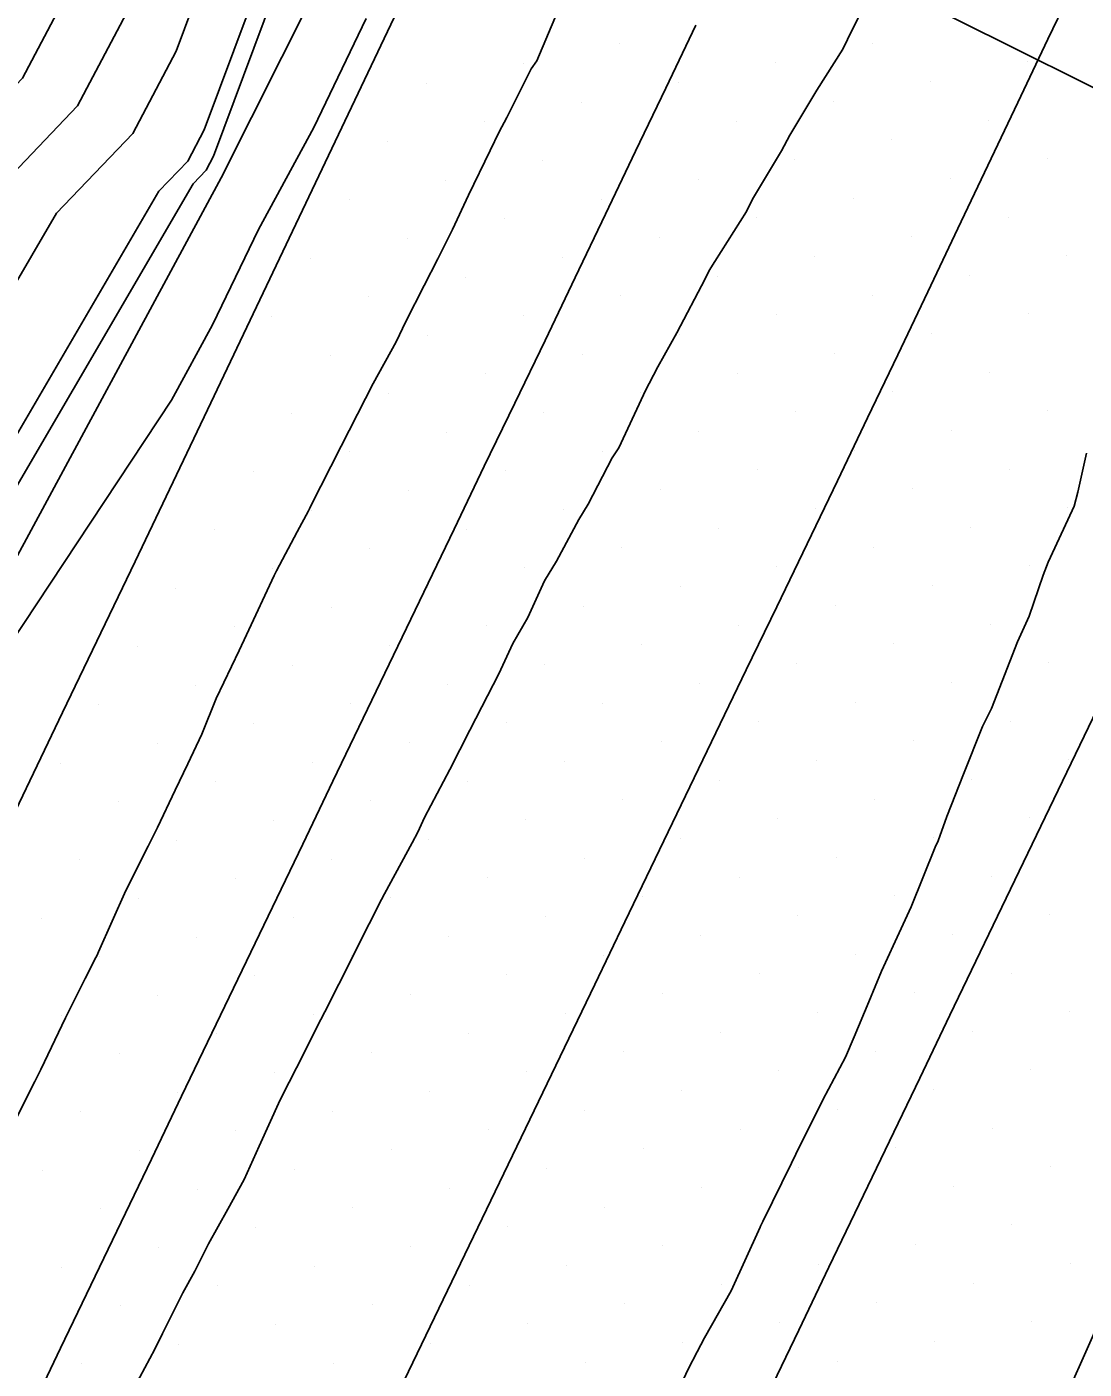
# Model space of a CAD drawing. Extents: x 2354170 to 2357230, y 866100 to 868290.
# Drawn here: x 2355720.08 to 2355757.88, y 867107.87 to 867155.89 of the extents above; entities that cross this region are included whole.
import ezdxf

# ---------------------------------------------------------------- set-up
doc = ezdxf.new("R2010")
doc.units = 0
for name, color, linetype in [('Default', 7, 'Continuous'), ('DTM Contours Major', 7, 'Continuous'), ('DTM Contours Minor', 7, 'Continuous'), ('Exist DTM Breakline', 7, 'Continuous'), ('Exist DTM Scan Elevation Point', 7, 'Continuous'), ('Exist Roads EOP', 7, 'Continuous'), ('Exist Structure Major Box Culvert or Tunnel Topo', 7, 'Continuous'), ('PH Exist DTM Breakline', 7, 'Continuous')]:
    doc.layers.add(name, color=color, linetype=linetype)

msp = doc.modelspace()

# ---------------------------------------------------------------- linework, layer by layer
at = {"layer": 'Default'}
for points in [[(2355682.003, 867075.417), (2355683.678, 867078.839), (2355690.833, 867093.451), (2355693.964, 867102.169), (2355698.994, 867110.972), (2355705.713, 867124.984), (2355709.897, 867135.449), (2355717.47, 867148.429), (2355721.891, 867153.064), (2355724.403, 867157.84), (2355727.513, 867166.177), (2355727.75, 867166.769), (2355733.083, 867180.082), (2355740.456, 867193.945), (2355745.316, 867206.04), (2355753.437, 867221.003)], [(2355680.655, 867066.584), (2355683.177, 867072.737), (2355685.322, 867077.119), (2355694.483, 867095.828), (2355696.566, 867101.629), (2355699.914, 867107.486), (2355708.492, 867125.376), (2355711.253, 867132.283), (2355721.134, 867149.22), (2355723.861, 867152.078), (2355725.41, 867155.023), (2355729.358, 867165.608), (2355729.527, 867166.029), (2355733.32, 867175.498), (2355742.643, 867193.028), (2355745.86, 867201.035), (2355756.091, 867219.884)], [(2355704.278, 867127.954), (2355708.541, 867138.614), (2355713.806, 867147.639), (2355719.922, 867154.05), (2355723.397, 867160.656), (2355725.668, 867166.746), (2355725.974, 867167.509), (2355732.846, 867184.665), (2355738.27, 867194.863), (2355744.771, 867211.044), (2355748.089, 867217.156)], [(2355738.961, 867181.076), (2355733.557, 867170.915), (2355731.304, 867165.289), (2355731.203, 867165.039), (2355726.416, 867152.206), (2355725.83, 867151.091), (2355724.798, 867150.01), (2355712.609, 867129.117), (2355711.27, 867125.768), (2355700.833, 867104.001), (2355699.169, 867101.089), (2355698.133, 867098.205), (2355694.898, 867091.597)], [(2355750.024, 867156.658), (2355749.584, 867155.783), (2355749.251, 867155.097), (2355748.318, 867153.622), (2355747.361, 867152.014), (2355747.063, 867151.455), (2355746.024, 867149.722), (2355745.804, 867149.291), (2355744.672, 867147.501), (2355744.477, 867147.171), (2355744.331, 867146.879), (2355743.314, 867144.943), (2355742.635, 867143.728), (2355742.173, 867142.831), (2355742.123, 867142.733), (2355741.239, 867140.837), (2355741.001, 867140.478), (2355740.152, 867138.811), (2355739.812, 867138.267), (2355739.015, 867136.776), (2355738.59, 867136.078), (2355737.991, 867134.763), (2355737.451, 867133.834), (2355736.951, 867132.747), (2355736.347, 867131.566), (2355735.918, 867130.733), (2355735.201, 867129.327), (2355734.292, 867127.604), (2355734.054, 867127.088), (2355733.85, 867126.704), (2355732.865, 867124.877), (2355732.758, 867124.677), (2355731.876, 867122.935), (2355731.73, 867122.631), (2355730.731, 867120.656), (2355730.593, 867120.385), (2355729.722, 867118.647), (2355729.451, 867118.143), (2355729.133, 867117.504), (2355728.385, 867115.851), (2355727.852, 867114.658), (2355727.264, 867113.595), (2355726.572, 867112.362), (2355726.078, 867111.382), (2355725.657, 867110.603), (2355724.926, 867109.146), (2355724.651, 867108.594), (2355723.762, 867106.919)], [(2355732.209, 867156.189), (2355730.336, 867152.288), (2355728.361, 867148.647), (2355726.717, 867145.227), (2355725.245, 867142.541), (2355715.611, 867127.96), (2355715.275, 867127.108), (2355714.681, 867126.107), (2355714.239, 867125.266), (2355713.842, 867124.718), (2355713.472, 867123.835), (2355702.022, 867100.833), (2355701.897, 867100.643), (2355701.836, 867100.517), (2355701.776, 867100.385), (2355701.711, 867100.241), (2355701.651, 867100.133), (2355700.475, 867097.908), (2355688.611, 867073.678), (2355685.526, 867067.377), (2355685.371, 867066.999), (2355671.31, 867041.716)], [(2355739.045, 867156.425), (2355738.311, 867154.673), (2355738.103, 867154.385), (2355737.242, 867152.651), (2355736.97, 867152.137), (2355736.648, 867151.469), (2355735.867, 867149.87), (2355735.294, 867148.646), (2355734.772, 867147.597), (2355734.285, 867146.637), (2355733.632, 867145.353), (2355733.286, 867144.629), (2355732.455, 867143.134), (2355732.182, 867142.6), (2355731.31, 867140.894), (2355730.222, 867138.73), (2355730.18, 867138.644), (2355730.145, 867138.578), (2355729.74, 867137.829), (2355729.001, 867136.427), (2355728.921, 867136.262), (2355727.929, 867134.138), (2355727.663, 867133.581), (2355726.842, 867131.859), (2355726.335, 867130.585), (2355725.833, 867129.53), (2355725.377, 867128.586), (2355724.751, 867127.248), (2355724.418, 867126.587), (2355723.621, 867124.998), (2355722.64, 867122.808), (2355722.585, 867122.685), (2355722.54, 867122.596), (2355722.166, 867121.851), (2355721.455, 867120.436), (2355720.579, 867118.589), (2355720.36, 867118.163), (2355719.565, 867116.578)], [(2355742.947, 867106.216), (2355743.722, 867107.877), (2355744.045, 867108.488), (2355744.31, 867108.989), (2355745.26, 867110.681), (2355746.295, 867112.958), (2355746.311, 867112.984), (2355746.387, 867113.152), (2355747.42, 867115.248), (2355747.568, 867115.565), (2355748.541, 867117.504), (2355749.349, 867119.036), (2355749.652, 867119.766), (2355750.185, 867121.01), (2355750.639, 867122.111), (2355751.337, 867123.633), (2355751.691, 867124.413), (2355752.548, 867126.545), (2355752.661, 867126.768), (2355752.973, 867127.638), (2355753.572, 867129.163), (2355754.242, 867130.857), (2355754.562, 867131.506), (2355754.946, 867132.489), (2355755.496, 867133.886), (2355755.911, 867134.805), (2355756.418, 867136.273), (2355756.592, 867136.747), (2355757.453, 867138.586), (2355757.521, 867138.741), (2355757.658, 867139.249), (2355757.97, 867140.636)]]:
    msp.add_lwpolyline(points, dxfattribs=at)
at = {"layer": 'DTM Contours Major'}
msp.add_lwpolyline([(2355704.278, 867127.954), (2355708.541, 867138.614), (2355713.806, 867147.639), (2355719.922, 867154.05), (2355723.397, 867160.656), (2355725.668, 867166.746), (2355725.974, 867167.509), (2355732.846, 867184.665), (2355738.27, 867194.863), (2355744.771, 867211.044), (2355748.089, 867217.156)], dxfattribs=at)
at = {"layer": 'DTM Contours Minor'}
msp.add_lwpolyline([(2355759.629, 867218.392), (2355746.587, 867194.363), (2355745.559, 867191.805), (2355733.636, 867169.387), (2355731.896, 867165.043), (2355731.818, 867164.849), (2355726.752, 867151.267), (2355726.487, 867150.763), (2355726.02, 867150.273), (2355713.061, 867128.062), (2355712.197, 867125.899), (2355701.14, 867102.839), (2355700.037, 867100.909), (2355699.35, 867098.997), (2355687.515, 867074.825), (2355684.743, 867069.164), (2355683.799, 867066.86), (2355676.968, 867054.578)], dxfattribs=at)
at = {"layer": 'Exist DTM Breakline'}
for points in [[(2355732.798, 867105.856), (2355733.881, 867108.109), (2355734.964, 867110.362), (2355736.048, 867112.616), (2355737.131, 867114.869), (2355738.214, 867117.122), (2355739.297, 867119.375), (2355740.38, 867121.628), (2355741.463, 867123.881), (2355742.547, 867126.134), (2355743.63, 867128.388), (2355744.713, 867130.641), (2355745.8, 867132.892), (2355746.887, 867135.143), (2355747.975, 867137.394), (2355749.063, 867139.645), (2355750.14, 867141.901), (2355751.215, 867144.158), (2355752.289, 867146.416), (2355753.364, 867148.673), (2355754.438, 867150.93), (2355755.513, 867153.188), (2355756.588, 867155.445), (2355757.662, 867157.702)], [(2355720.203, 867106.366), (2355721.282, 867108.621), (2355722.363, 867110.876), (2355723.446, 867113.129), (2355724.528, 867115.383), (2355725.61, 867117.636), (2355726.693, 867119.89), (2355727.776, 867122.143), (2355728.858, 867124.396), (2355729.941, 867126.65), (2355731.023, 867128.903), (2355732.104, 867131.158), (2355733.186, 867133.412), (2355734.267, 867135.666), (2355735.35, 867137.919), (2355736.434, 867140.171), (2355737.519, 867142.424), (2355738.604, 867144.676), (2355739.685, 867146.93), (2355740.763, 867149.186), (2355741.841, 867151.441), (2355742.92, 867153.697), (2355743.998, 867155.952)], [(2355758.497, 867131.804), (2355757.415, 867129.55), (2355756.331, 867127.297), (2355755.248, 867125.044), (2355754.165, 867122.791), (2355753.083, 867120.537), (2355752.002, 867118.283), (2355750.92, 867116.029), (2355749.838, 867113.775), (2355748.757, 867111.521), (2355747.675, 867109.267), (2355746.594, 867107.013)]]:
    msp.add_lwpolyline(points, dxfattribs=at)
at = {"layer": 'Exist DTM Scan Elevation Point'}
for p, q in [((2355741.284, 867155.279), (2355741.284, 867155.279)), ((2355750.298, 867155.31), (2355750.298, 867155.31)), ((2355737.82, 867154.573), (2355737.82, 867154.573)), ((2355746.834, 867154.605), (2355746.834, 867154.605)), ((2355755.847, 867154.636), (2355755.847, 867154.636)), ((2355734.355, 867153.867), (2355734.355, 867153.867)), ((2355743.369, 867153.899), (2355743.369, 867153.899)), ((2355752.383, 867153.931), (2355752.383, 867153.931)), ((2355739.905, 867153.194), (2355739.905, 867153.194)), ((2355748.919, 867153.225), (2355748.919, 867153.225)), ((2355736.44, 867152.488), (2355736.44, 867152.488)), ((2355745.454, 867152.52), (2355745.454, 867152.52)), ((2355754.468, 867152.551), (2355754.468, 867152.551)), ((2355732.976, 867151.782), (2355732.976, 867151.782)), ((2355751.004, 867151.846), (2355751.004, 867151.846)), ((2355738.525, 867151.109), (2355738.525, 867151.109)), ((2355747.539, 867151.14), (2355747.539, 867151.14)), ((2355756.553, 867151.172), (2355756.553, 867151.172)), ((2355735.061, 867150.403), (2355735.061, 867150.403)), ((2355744.075, 867150.435), (2355744.075, 867150.435)), ((2355753.089, 867150.466), (2355753.089, 867150.466)), ((2355749.624, 867149.761), (2355749.624, 867149.761)), ((2355731.597, 867149.697), (2355731.597, 867149.697)), ((2355740.61, 867149.729), (2355740.61, 867149.729)), ((2355737.146, 867149.024), (2355737.146, 867149.024)), ((2355746.16, 867149.055), (2355746.16, 867149.055)), ((2355755.174, 867149.087), (2355755.174, 867149.087)), ((2355733.682, 867148.318), (2355733.682, 867148.318)), ((2355742.695, 867148.35), (2355742.695, 867148.35)), ((2355751.709, 867148.381), (2355751.709, 867148.381)), ((2355730.217, 867147.612), (2355730.217, 867147.612)), ((2355739.231, 867147.644), (2355739.231, 867147.644)), ((2355748.245, 867147.676), (2355748.245, 867147.676)), ((2355757.259, 867147.707), (2355757.259, 867147.707)), ((2355735.766, 867146.939), (2355735.766, 867146.939)), ((2355744.78, 867146.97), (2355744.78, 867146.97)), ((2355753.794, 867147.002), (2355753.794, 867147.002)), ((2355732.302, 867146.233), (2355732.302, 867146.233)), ((2355741.316, 867146.265), (2355741.316, 867146.265)), ((2355750.33, 867146.296), (2355750.33, 867146.296)), ((2355728.838, 867145.527), (2355728.838, 867145.527)), ((2355737.851, 867145.559), (2355737.851, 867145.559)), ((2355746.865, 867145.591), (2355746.865, 867145.591)), ((2355755.879, 867145.622), (2355755.879, 867145.622)), ((2355734.387, 867144.854), (2355734.387, 867144.854)), ((2355743.401, 867144.885), (2355743.401, 867144.885)), ((2355752.415, 867144.917), (2355752.415, 867144.917)), ((2355730.923, 867144.148), (2355730.923, 867144.148)), ((2355739.936, 867144.18), (2355739.936, 867144.18)), ((2355748.95, 867144.211), (2355748.95, 867144.211)), ((2355745.486, 867143.506), (2355745.486, 867143.506)), ((2355754.5, 867143.537), (2355754.5, 867143.537)), ((2355736.472, 867143.474), (2355736.472, 867143.474)), ((2355733.008, 867142.769), (2355733.008, 867142.769)), ((2355742.021, 867142.8), (2355742.021, 867142.8)), ((2355751.035, 867142.832), (2355751.035, 867142.832)), ((2355729.543, 867142.063), (2355729.543, 867142.063)), ((2355738.557, 867142.095), (2355738.557, 867142.095)), ((2355747.571, 867142.126), (2355747.571, 867142.126)), ((2355756.585, 867142.158), (2355756.585, 867142.158)), ((2355735.093, 867141.389), (2355735.093, 867141.389)), ((2355744.106, 867141.421), (2355744.106, 867141.421)), ((2355753.12, 867141.453), (2355753.12, 867141.453)), ((2355731.628, 867140.684), (2355731.628, 867140.684)), ((2355740.642, 867140.715), (2355740.642, 867140.715)), ((2355749.656, 867140.747), (2355749.656, 867140.747)), ((2355728.164, 867139.978), (2355728.164, 867139.978)), ((2355737.178, 867140.01), (2355737.178, 867140.01)), ((2355746.191, 867140.041), (2355746.191, 867140.041)), ((2355755.205, 867140.073), (2355755.205, 867140.073)), ((2355733.713, 867139.304), (2355733.713, 867139.304)), ((2355742.727, 867139.336), (2355742.727, 867139.336)), ((2355751.741, 867139.368), (2355751.741, 867139.368)), ((2355757.29, 867138.694), (2355757.29, 867138.694)), ((2355730.249, 867138.599), (2355730.249, 867138.599)), ((2355739.263, 867138.63), (2355739.263, 867138.63)), ((2355748.276, 867138.662), (2355748.276, 867138.662)), ((2355726.784, 867137.893), (2355726.784, 867137.893)), ((2355735.798, 867137.925), (2355735.798, 867137.925)), ((2355744.812, 867137.956), (2355744.812, 867137.956)), ((2355753.826, 867137.988), (2355753.826, 867137.988)), ((2355750.361, 867137.283), (2355750.361, 867137.283)), ((2355732.334, 867137.219), (2355732.334, 867137.219)), ((2355741.348, 867137.251), (2355741.348, 867137.251)), ((2355728.869, 867136.514), (2355728.869, 867136.514)), ((2355737.883, 867136.545), (2355737.883, 867136.545)), ((2355746.897, 867136.577), (2355746.897, 867136.577)), ((2355755.911, 867136.609), (2355755.911, 867136.609)), ((2355734.419, 867135.84), (2355734.419, 867135.84)), ((2355743.433, 867135.871), (2355743.433, 867135.871)), ((2355752.446, 867135.903), (2355752.446, 867135.903)), ((2355725.405, 867135.808), (2355725.405, 867135.808)), ((2355730.954, 867135.134), (2355730.954, 867135.134)), ((2355739.968, 867135.166), (2355739.968, 867135.166)), ((2355748.982, 867135.198), (2355748.982, 867135.198)), ((2355727.49, 867134.429), (2355727.49, 867134.429)), ((2355736.504, 867134.46), (2355736.504, 867134.46)), ((2355745.518, 867134.492), (2355745.518, 867134.492)), ((2355754.531, 867134.524), (2355754.531, 867134.524)), ((2355724.025, 867133.723), (2355724.025, 867133.723)), ((2355733.039, 867133.755), (2355733.039, 867133.755)), ((2355742.053, 867133.786), (2355742.053, 867133.786)), ((2355751.067, 867133.818), (2355751.067, 867133.818)), ((2355729.575, 867133.049), (2355729.575, 867133.049)), ((2355738.589, 867133.081), (2355738.589, 867133.081)), ((2355747.603, 867133.113), (2355747.603, 867133.113)), ((2355756.616, 867133.144), (2355756.616, 867133.144)), ((2355726.11, 867132.344), (2355726.11, 867132.344)), ((2355735.124, 867132.375), (2355735.124, 867132.375)), ((2355744.138, 867132.407), (2355744.138, 867132.407)), ((2355753.152, 867132.439), (2355753.152, 867132.439)), ((2355722.646, 867131.638), (2355722.646, 867131.638)), ((2355731.66, 867131.67), (2355731.66, 867131.67)), ((2355740.674, 867131.701), (2355740.674, 867131.701)), ((2355749.688, 867131.733), (2355749.688, 867131.733)), ((2355746.223, 867131.028), (2355746.223, 867131.028)), ((2355755.237, 867131.059), (2355755.237, 867131.059)), ((2355728.195, 867130.964), (2355728.195, 867130.964)), ((2355737.209, 867130.996), (2355737.209, 867130.996)), ((2355724.731, 867130.259), (2355724.731, 867130.259)), ((2355733.745, 867130.29), (2355733.745, 867130.29)), ((2355742.759, 867130.322), (2355742.759, 867130.322)), ((2355751.773, 867130.354), (2355751.773, 867130.354)), ((2355730.28, 867129.585), (2355730.28, 867129.585)), ((2355739.294, 867129.616), (2355739.294, 867129.616)), ((2355748.308, 867129.648), (2355748.308, 867129.648)), ((2355757.322, 867129.68), (2355757.322, 867129.68)), ((2355721.267, 867129.553), (2355721.267, 867129.553)), ((2355726.816, 867128.879), (2355726.816, 867128.879)), ((2355735.83, 867128.911), (2355735.83, 867128.911)), ((2355744.844, 867128.943), (2355744.844, 867128.943)), ((2355753.857, 867128.974), (2355753.857, 867128.974)), ((2355723.352, 867128.174), (2355723.352, 867128.174)), ((2355732.365, 867128.205), (2355732.365, 867128.205)), ((2355741.379, 867128.237), (2355741.379, 867128.237)), ((2355750.393, 867128.269), (2355750.393, 867128.269)), ((2355728.901, 867127.5), (2355728.901, 867127.5)), ((2355737.915, 867127.531), (2355737.915, 867127.531)), ((2355746.929, 867127.563), (2355746.929, 867127.563)), ((2355755.942, 867127.595), (2355755.942, 867127.595)), ((2355725.437, 867126.794), (2355725.437, 867126.794)), ((2355734.45, 867126.826), (2355734.45, 867126.826)), ((2355743.464, 867126.858), (2355743.464, 867126.858)), ((2355752.478, 867126.889), (2355752.478, 867126.889)), ((2355721.972, 867126.089), (2355721.972, 867126.089)), ((2355730.986, 867126.12), (2355730.986, 867126.12)), ((2355740, 867126.152), (2355740, 867126.152)), ((2355749.014, 867126.184), (2355749.014, 867126.184)), ((2355727.522, 867125.415), (2355727.522, 867125.415)), ((2355736.535, 867125.446), (2355736.535, 867125.446)), ((2355745.549, 867125.478), (2355745.549, 867125.478)), ((2355754.563, 867125.51), (2355754.563, 867125.51)), ((2355742.085, 867124.773), (2355742.085, 867124.773)), ((2355751.099, 867124.804), (2355751.099, 867124.804)), ((2355724.057, 867124.709), (2355724.057, 867124.709)), ((2355733.071, 867124.741), (2355733.071, 867124.741)), ((2355720.593, 867124.004), (2355720.593, 867124.004)), ((2355729.607, 867124.035), (2355729.607, 867124.035)), ((2355738.62, 867124.067), (2355738.62, 867124.067)), ((2355747.634, 867124.099), (2355747.634, 867124.099)), ((2355756.648, 867124.13), (2355756.648, 867124.13)), ((2355726.142, 867123.33), (2355726.142, 867123.33)), ((2355735.156, 867123.362), (2355735.156, 867123.362)), ((2355744.17, 867123.393), (2355744.17, 867123.393)), ((2355753.184, 867123.425), (2355753.184, 867123.425)), ((2355722.678, 867122.624), (2355722.678, 867122.624)), ((2355731.692, 867122.656), (2355731.692, 867122.656)), ((2355740.705, 867122.688), (2355740.705, 867122.688)), ((2355749.719, 867122.719), (2355749.719, 867122.719)), ((2355728.227, 867121.95), (2355728.227, 867121.95)), ((2355737.241, 867121.982), (2355737.241, 867121.982)), ((2355746.255, 867122.014), (2355746.255, 867122.014)), ((2355755.269, 867122.045), (2355755.269, 867122.045)), ((2355724.763, 867121.245), (2355724.763, 867121.245)), ((2355733.777, 867121.277), (2355733.777, 867121.277)), ((2355742.79, 867121.308), (2355742.79, 867121.308)), ((2355751.804, 867121.34), (2355751.804, 867121.34)), ((2355721.298, 867120.539), (2355721.298, 867120.539)), ((2355730.312, 867120.571), (2355730.312, 867120.571)), ((2355739.326, 867120.603), (2355739.326, 867120.603)), ((2355748.34, 867120.634), (2355748.34, 867120.634)), ((2355757.354, 867120.666), (2355757.354, 867120.666)), ((2355726.848, 867119.865), (2355726.848, 867119.865)), ((2355735.862, 867119.897), (2355735.862, 867119.897)), ((2355744.875, 867119.929), (2355744.875, 867119.929)), ((2355753.889, 867119.96), (2355753.889, 867119.96)), ((2355723.383, 867119.16), (2355723.383, 867119.16)), ((2355732.397, 867119.192), (2355732.397, 867119.192)), ((2355741.411, 867119.223), (2355741.411, 867119.223)), ((2355750.425, 867119.255), (2355750.425, 867119.255)), ((2355746.96, 867118.549), (2355746.96, 867118.549)), ((2355755.974, 867118.581), (2355755.974, 867118.581)), ((2355728.933, 867118.486), (2355728.933, 867118.486)), ((2355737.947, 867118.518), (2355737.947, 867118.518)), ((2355725.468, 867117.78), (2355725.468, 867117.78)), ((2355734.482, 867117.812), (2355734.482, 867117.812)), ((2355743.496, 867117.844), (2355743.496, 867117.844)), ((2355752.51, 867117.875), (2355752.51, 867117.875)), ((2355731.018, 867117.107), (2355731.018, 867117.107)), ((2355740.032, 867117.138), (2355740.032, 867117.138)), ((2355749.045, 867117.17), (2355749.045, 867117.17)), ((2355722.004, 867117.075), (2355722.004, 867117.075)), ((2355727.553, 867116.401), (2355727.553, 867116.401)), ((2355736.567, 867116.433), (2355736.567, 867116.433)), ((2355745.581, 867116.464), (2355745.581, 867116.464)), ((2355754.595, 867116.496), (2355754.595, 867116.496)), ((2355724.089, 867115.695), (2355724.089, 867115.695)), ((2355733.103, 867115.727), (2355733.103, 867115.727)), ((2355742.116, 867115.759), (2355742.116, 867115.759)), ((2355751.13, 867115.79), (2355751.13, 867115.79)), ((2355720.624, 867114.99), (2355720.624, 867114.99)), ((2355729.638, 867115.022), (2355729.638, 867115.022)), ((2355738.652, 867115.053), (2355738.652, 867115.053)), ((2355747.666, 867115.085), (2355747.666, 867115.085)), ((2355756.68, 867115.117), (2355756.68, 867115.117)), ((2355726.174, 867114.316), (2355726.174, 867114.316)), ((2355735.188, 867114.348), (2355735.188, 867114.348)), ((2355744.201, 867114.379), (2355744.201, 867114.379)), ((2355753.215, 867114.411), (2355753.215, 867114.411)), ((2355722.709, 867113.61), (2355722.709, 867113.61)), ((2355731.723, 867113.642), (2355731.723, 867113.642)), ((2355740.737, 867113.674), (2355740.737, 867113.674)), ((2355728.259, 867112.937), (2355728.259, 867112.937)), ((2355737.273, 867112.968), (2355737.273, 867112.968)), ((2355746.286, 867113), (2355746.286, 867113)), ((2355755.3, 867113.032), (2355755.3, 867113.032)), ((2355742.822, 867112.294), (2355742.822, 867112.294)), ((2355751.836, 867112.326), (2355751.836, 867112.326)), ((2355724.794, 867112.231), (2355724.794, 867112.231)), ((2355733.808, 867112.263), (2355733.808, 867112.263)), ((2355721.33, 867111.525), (2355721.33, 867111.525)), ((2355730.344, 867111.557), (2355730.344, 867111.557)), ((2355739.358, 867111.589), (2355739.358, 867111.589)), ((2355748.371, 867111.621), (2355748.371, 867111.621)), ((2355757.385, 867111.652), (2355757.385, 867111.652)), ((2355726.879, 867110.852), (2355726.879, 867110.852)), ((2355735.893, 867110.883), (2355735.893, 867110.883)), ((2355744.907, 867110.915), (2355744.907, 867110.915)), ((2355753.921, 867110.947), (2355753.921, 867110.947)), ((2355723.415, 867110.146), (2355723.415, 867110.146)), ((2355732.429, 867110.178), (2355732.429, 867110.178)), ((2355741.443, 867110.209), (2355741.443, 867110.209)), ((2355750.456, 867110.241), (2355750.456, 867110.241)), ((2355728.964, 867109.472), (2355728.964, 867109.472)), ((2355737.978, 867109.504), (2355737.978, 867109.504)), ((2355746.992, 867109.536), (2355746.992, 867109.536)), ((2355756.006, 867109.567), (2355756.006, 867109.567)), ((2355725.5, 867108.767), (2355725.5, 867108.767)), ((2355734.514, 867108.798), (2355734.514, 867108.798)), ((2355743.528, 867108.83), (2355743.528, 867108.83)), ((2355752.541, 867108.862), (2355752.541, 867108.862)), ((2355722.036, 867108.061), (2355722.036, 867108.061)), ((2355731.049, 867108.093), (2355731.049, 867108.093)), ((2355740.063, 867108.124), (2355740.063, 867108.124)), ((2355749.077, 867108.156), (2355749.077, 867108.156))]:
    msp.add_line(p, q, dxfattribs=at)
at = {"layer": 'Exist Roads EOP'}
for points in [[(2355734.259, 867158.444), (2355731.689, 867153.023), (2355729.116, 867147.603), (2355726.537, 867142.185), (2355723.95, 867136.771), (2355721.357, 867131.361), (2355718.758, 867125.953), (2355716.155, 867120.547), (2355713.549, 867115.142), (2355710.941, 867109.739), (2355708.331, 867104.336), (2355705.719, 867098.935), (2355703.105, 867093.534), (2355700.491, 867088.133), (2355697.876, 867082.733), (2355695.261, 867077.333), (2355692.644, 867071.934), (2355690.025, 867066.535), (2355687.404, 867061.138), (2355684.781, 867055.742), (2355682.154, 867050.347)], [(2355780.842, 867157.24), (2355778.097, 867151.905), (2355775.359, 867146.566), (2355772.64, 867141.217), (2355769.983, 867135.838), (2355767.525, 867130.365), (2355765.152, 867124.854), (2355762.748, 867119.357), (2355760.327, 867113.867), (2355757.892, 867108.383), (2355755.447, 867102.904), (2355752.994, 867097.428), (2355750.536, 867091.955), (2355748.076, 867086.482), (2355745.615, 867081.01), (2355743.152, 867075.539), (2355740.686, 867070.069), (2355738.216, 867064.602), (2355735.738, 867059.137), (2355733.253, 867053.676), (2355730.761, 867048.218), (2355728.262, 867042.763), (2355725.758, 867037.31)]]:
    msp.add_lwpolyline(points, dxfattribs=at)
at = {"layer": 'Exist Structure Major Box Culvert or Tunnel Topo'}
msp.add_lwpolyline([(2355803.634, 867131.086), (2355798.24, 867133.714), (2355792.865, 867136.38), (2355787.502, 867139.069), (2355782.142, 867141.765), (2355776.779, 867144.455), (2355771.413, 867147.138), (2355766.043, 867149.816), (2355760.673, 867152.492), (2355755.302, 867155.166), (2355749.932, 867157.842), (2355744.562, 867160.519), (2355739.193, 867163.197), (2355733.824, 867165.875), (2355728.455, 867168.553), (2355723.085, 867171.229), (2355717.714, 867173.904), (2355712.344, 867176.58), (2355706.974, 867179.258), (2355701.605, 867181.936), (2355696.236, 867184.614), (2355690.866, 867187.291), (2355685.496, 867189.966), (2355680.125, 867192.642)], dxfattribs=at)
at = {"layer": 'PH Exist DTM Breakline'}
msp.add_lwpolyline([(2355733.904, 867164.206), (2355727.029, 867150.491), (2355713.886, 867126.137), (2355701.743, 867100.555), (2355685.68, 867067.026), (2355670.305, 867038.421), (2355654.371, 867005.649), (2355642.016, 866977.398), (2355629.593, 866951.907), (2355615.435, 866920.989), (2355601.009, 866889.889), (2355586.439, 866860.066), (2355569.49, 866826.672), (2355556.577, 866800.196), (2355542.29, 866769.284), (2355529.69, 866743.362), (2355515.96, 866713.496), (2355501.949, 866685.781), (2355493.481, 866667.653)], dxfattribs=at)

doc.saveas('drawing.dxf')
